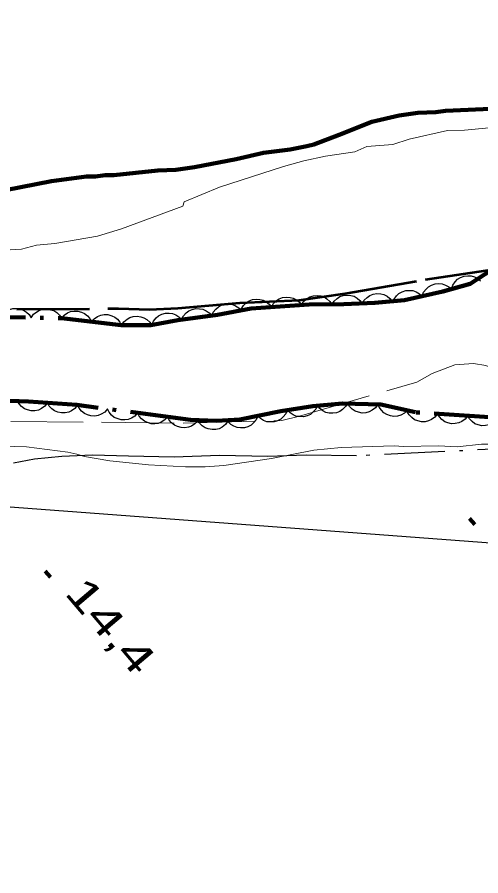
# Model space of a CAD drawing. Extents: x 386081 to 389416, y 5130568 to 5134082.
# Drawn here: x 387549.2 to 387595.2, y 5132619 to 5132704.2 of the extents above; entities that cross this region are included whole.
import ezdxf

# ---------------------------------------------------------------- set-up
doc = ezdxf.new("R2010")
doc.units = 0
doc.header["$LTSCALE"] = 1.2
for name, pattern in [('DASH_DOUBLE_DOT', [9.2, 5, -1.2, 0.3, -1.2, 0.3, -1.2]), ('DOT_DASHED', [7.7, 5, -1.2, 0.3, -1.2]), ('LONG_DASHED', [7.5, 6, -1.5])]:
    doc.linetypes.add(name, pattern=pattern)
for name, color, linetype, lineweight in [('1', 7, 'Continuous', 53), ('2', 7, 'Continuous', 13), ('3', 7, 'Continuous', 140), ('36', 7, 'Continuous', 13), ('4', 7, 'DASH_DOUBLE_DOT', 53), ('41', 7, 'DOT_DASHED', 25), ('44', 7, 'Continuous', 25)]:
    doc.layers.add(name, color=color, linetype=linetype, lineweight=lineweight)

msp = doc.modelspace()

# ---------------------------------------------------------------- linework, layer by layer
at = {"layer": '1', "linetype": 'LONG_DASHED'}
msp.add_lwpolyline([(387549.19, 5132675.28), (387559.26, 5132675.34), (387562.32, 5132675.24), (387565.15, 5132675.38), (387571.28, 5132675.9), (387577.17, 5132676.18), (387581.71, 5132676.82), (387589.68, 5132678.22), (387596.55, 5132679.24), (387603.29, 5132680.38), (387606.11, 5132681.01), (387612.12, 5132682.63), (387617.63, 5132684.26), (387622.41, 5132685.88), (387624.86, 5132687.05)], dxfattribs=at)
at = {"layer": '2'}
for points in [[(387541.11, 5132680.74), (387549.64, 5132681.24), (387551.13, 5132681.62), (387552.95, 5132681.78), (387557.16, 5132682.51), (387559.56, 5132683.25), (387565.64, 5132685.48), (387565.76, 5132685.91), (387569.28, 5132687.38), (387575.61, 5132689.44), (387577.63, 5132690), (387579.78, 5132690.44), (387582.67, 5132690.89), (387583.88, 5132691.4), (387586.44, 5132691.61), (387588.08, 5132692.13), (387591.88, 5132692.99), (387593.56, 5132693.05), (387599.82, 5132693.62)], [(387587.49, 5132661.64), (387590.97, 5132661.72), (387592.81, 5132661.61), (387595.25, 5132661.87), (387595.98, 5132661.87), (387599.41, 5132662.38), (387601.12, 5132662.76), (387602.65, 5132663.2), (387606.62, 5132664.01), (387609.18, 5132664.64), (387611.99, 5132665.14), (387614.93, 5132665.53), (387615.78, 5132665.78), (387616.64, 5132665.91), (387619.94, 5132667.02), (387620.91, 5132667.15), (387627.75, 5132668.53), (387630.5, 5132668.98), (387632.82, 5132669.48), (387635.27, 5132669.86), (387637.77, 5132670.43), (387639.36, 5132670.68), (387640.21, 5132670.93), (387642.53, 5132671.31)], [(387546.58, 5132661.7), (387550.13, 5132661.6), (387554.23, 5132661.07), (387555.14, 5132660.9), (387555.88, 5132660.66), (387558.39, 5132660.24), (387562.24, 5132659.84), (387565.91, 5132659.62), (387567.86, 5132659.63), (387569.7, 5132659.76), (387574.41, 5132660.46), (387578.63, 5132661.28), (387581.32, 5132661.54), (387586.57, 5132661.7), (387587.49, 5132661.64)]]:
    msp.add_lwpolyline(points, dxfattribs=at)
at = {"layer": '2', "linetype": 'LONG_DASHED'}
msp.add_lwpolyline([(387548.57, 5132664.13), (387565.65, 5132663.97), (387575.45, 5132664.22), (387577.2, 5132664.66), (387588.84, 5132668.03), (387590.35, 5132668.88), (387592.6, 5132669.76), (387594.44, 5132669.88), (387595.66, 5132669.68), (387597.34, 5132668.92), (387601.93, 5132667.29), (387602.87, 5132667.29), (387607.57, 5132667.62), (387610.41, 5132668.25), (387623.59, 5132673.72), (387628.73, 5132675.47), (387633.47, 5132676.73), (387640.16, 5132678.16), (387643.43, 5132678.51)], dxfattribs=at)
at = {"layer": '3'}
for p, q in [((387594.05, 5132654.52), (387594.56, 5132653.91)), ((387551.99, 5132649.29), (387552.5, 5132648.68))]:
    msp.add_line(p, q, dxfattribs=at)
at = {"layer": '36', "lineweight": 25}
msp.add_lwpolyline([(387339.88, 5132913.57), (387325.97, 5132843.76), (387310.62, 5132763.9), (387297.35, 5132696.04), (387384.34, 5132667.8), (387460.24, 5132662.26), (387617.76, 5132650.47), (387656.65, 5132646.41), (387738.05, 5132640.04), (387768.02, 5132600.07)], dxfattribs=at)
at = {"layer": '4', "linetype": 'Continuous', "lineweight": 90}
for points in [[(387557.94, 5132688.56), (387558.8, 5132688.56), (387563.17, 5132689.02), (387564.95, 5132689.09), (387566.8, 5132689.35), (387570.91, 5132690.17), (387573.62, 5132690.8), (387576.26, 5132691.12), (387577.92, 5132691.44), (387578.6, 5132691.62), (387581.12, 5132692.56), (387584.37, 5132693.87), (387587.08, 5132694.49), (387588.92, 5132694.75), (387590.7, 5132694.82), (387591.68, 5132694.95), (387599.86, 5132695.3)], [(387519.44, 5132682.07), (387523.2, 5132682.16), (387525.47, 5132682.35), (387529.04, 5132682.38), (387536.12, 5132682.72), (387541.4, 5132683.49), (387544.72, 5132685.6), (387546.26, 5132686.4), (387548.05, 5132687.09), (387552.6, 5132687.98), (387556.1, 5132688.43), (387556.96, 5132688.43), (387557.94, 5132688.56)]]:
    msp.add_lwpolyline(points, dxfattribs=at)
at = {"layer": '41'}
msp.add_lwpolyline([(387645.03, 5132668.94), (387639.29, 5132667.81), (387633.55, 5132666.68), (387629.04, 5132665.55), (387625.13, 5132664.8), (387620.25, 5132664.04), (387615.12, 5132663.27), (387600.83, 5132661.6), (387582.85, 5132660.71), (387577.84, 5132660.8), (387574.05, 5132660.65), (387569.28, 5132660.75), (387564.76, 5132660.6), (387560.24, 5132660.69), (387556.69, 5132660.79), (387553.63, 5132660.65), (387550.94, 5132660.39), (387548.86, 5132660.01)], dxfattribs=at)
at = {"layer": '44', "linetype": 'DOT_DASHED', "lineweight": 90}
for points in [[(387544.04, 5132674.56), (387553.62, 5132674.37), (387559.51, 5132673.67), (387562.45, 5132673.69), (387565.15, 5132674.19), (387569.08, 5132674.71), (387572.39, 5132675.34), (387578.15, 5132675.74), (387581.59, 5132675.76), (387584.65, 5132675.9), (387587.6, 5132676.16), (387591.4, 5132677.04), (387594.1, 5132677.79), (387596.18, 5132679.15)], [(387619.14, 5132665.7), (387617.07, 5132664.84), (387614.63, 5132664.33), (387612.18, 5132664.07), (387602.04, 5132664.87), (387596.53, 5132664.53), (387588.7, 5132665.04), (387585.26, 5132665.82), (387581.47, 5132665.92), (387578.53, 5132665.66), (387575.35, 5132665.15), (387571.29, 5132664.33), (387568.97, 5132664.2), (387566.39, 5132664.3), (387555.11, 5132665.77), (387550.33, 5132666.11), (387540.9, 5132666.42)]]:
    msp.add_lwpolyline(points, dxfattribs=at)
at = {"layer": '44'}
for points in [[(387592.25, 5132677.28), (387592.39, 5132677.67), (387592.62, 5132678), (387592.85, 5132678.25), (387593.15, 5132678.42), (387593.5, 5132678.55), (387593.88, 5132678.59), (387594.2, 5132678.59), (387594.54, 5132678.48), (387594.87, 5132678.31), (387595.14, 5132678.08)], [(387589.34, 5132676.56), (387589.49, 5132676.95), (387589.74, 5132677.27), (387589.98, 5132677.5), (387590.29, 5132677.67), (387590.64, 5132677.78), (387591.02, 5132677.81), (387591.35, 5132677.79), (387591.68, 5132677.67), (387592, 5132677.48), (387592.26, 5132677.24)], [(387583.4, 5132675.79), (387583.6, 5132676.16), (387583.9, 5132676.44), (387584.16, 5132676.63), (387584.49, 5132676.75), (387584.86, 5132676.82), (387585.24, 5132676.79), (387585.56, 5132676.73), (387585.87, 5132676.56), (387586.16, 5132676.33), (387586.39, 5132676.05)], [(387586.42, 5132675.89), (387586.57, 5132676.28), (387586.82, 5132676.6), (387587.05, 5132676.83), (387587.36, 5132676.99), (387587.72, 5132677.11), (387588.1, 5132677.13), (387588.42, 5132677.11), (387588.75, 5132676.99), (387589.08, 5132676.81), (387589.34, 5132676.56)], [(387571.42, 5132675.27), (387571.63, 5132675.63), (387571.92, 5132675.91), (387572.19, 5132676.1), (387572.53, 5132676.22), (387572.89, 5132676.27), (387573.27, 5132676.24), (387573.59, 5132676.17), (387573.9, 5132676), (387574.19, 5132675.76), (387574.41, 5132675.48)], [(387574.41, 5132675.48), (387574.62, 5132675.84), (387574.92, 5132676.12), (387575.19, 5132676.31), (387575.52, 5132676.42), (387575.88, 5132676.48), (387576.27, 5132676.44), (387576.58, 5132676.38), (387576.89, 5132676.2), (387577.18, 5132675.97), (387577.4, 5132675.69)], [(387577.4, 5132675.74), (387577.63, 5132676.08), (387577.95, 5132676.34), (387578.23, 5132676.51), (387578.57, 5132676.61), (387578.94, 5132676.64), (387579.31, 5132676.58), (387579.63, 5132676.49), (387579.92, 5132676.3), (387580.2, 5132676.05), (387580.4, 5132675.75)], [(387580.4, 5132675.71), (387580.62, 5132676.06), (387580.92, 5132676.33), (387581.2, 5132676.52), (387581.53, 5132676.62), (387581.9, 5132676.67), (387582.28, 5132676.62), (387582.6, 5132676.55), (387582.9, 5132676.37), (387583.18, 5132676.13), (387583.4, 5132675.84)], [(387547.6, 5132674.49), (387547.84, 5132674.83), (387548.16, 5132675.08), (387548.44, 5132675.25), (387548.79, 5132675.33), (387549.15, 5132675.35), (387549.53, 5132675.28), (387549.84, 5132675.19), (387550.13, 5132674.99), (387550.4, 5132674.73), (387550.6, 5132674.43)], [(387550.6, 5132674.43), (387550.84, 5132674.77), (387551.16, 5132675.02), (387551.44, 5132675.19), (387551.78, 5132675.27), (387552.15, 5132675.3), (387552.53, 5132675.22), (387552.84, 5132675.13), (387553.13, 5132674.93), (387553.4, 5132674.67), (387553.6, 5132674.37)], [(387553.6, 5132674.37), (387553.87, 5132674.69), (387554.21, 5132674.91), (387554.51, 5132675.04), (387554.86, 5132675.09), (387555.23, 5132675.08), (387555.6, 5132674.97), (387555.9, 5132674.85), (387556.17, 5132674.62), (387556.41, 5132674.34), (387556.57, 5132674.02)], [(387565.5, 5132674.24), (387565.69, 5132674.61), (387565.97, 5132674.91), (387566.23, 5132675.11), (387566.55, 5132675.25), (387566.91, 5132675.33), (387567.3, 5132675.31), (387567.62, 5132675.27), (387567.94, 5132675.11), (387568.24, 5132674.9), (387568.48, 5132674.63)], [(387568.48, 5132674.6), (387568.65, 5132674.98), (387568.91, 5132675.29), (387569.16, 5132675.51), (387569.47, 5132675.66), (387569.83, 5132675.76), (387570.21, 5132675.77), (387570.54, 5132675.74), (387570.86, 5132675.61), (387571.18, 5132675.41), (387571.43, 5132675.16)], [(387556.57, 5132674.02), (387556.85, 5132674.33), (387557.19, 5132674.55), (387557.49, 5132674.69), (387557.84, 5132674.74), (387558.21, 5132674.73), (387558.58, 5132674.62), (387558.88, 5132674.49), (387559.15, 5132674.27), (387559.39, 5132673.98), (387559.55, 5132673.66)], [(387559.55, 5132673.67), (387559.79, 5132674.02), (387560.1, 5132674.28), (387560.38, 5132674.45), (387560.72, 5132674.54), (387561.09, 5132674.58), (387561.47, 5132674.52), (387561.78, 5132674.43), (387562.08, 5132674.24), (387562.35, 5132673.99), (387562.55, 5132673.69)], [(387562.55, 5132673.71), (387562.72, 5132674.09), (387562.98, 5132674.4), (387563.23, 5132674.62), (387563.55, 5132674.77), (387563.9, 5132674.87), (387564.29, 5132674.88), (387564.61, 5132674.85), (387564.94, 5132674.71), (387565.25, 5132674.51), (387565.5, 5132674.26)], [(387552.21, 5132665.98), (387551.95, 5132665.65), (387551.62, 5132665.41), (387551.32, 5132665.26), (387550.98, 5132665.2), (387550.61, 5132665.19), (387550.24, 5132665.28), (387549.93, 5132665.39), (387549.65, 5132665.61), (387549.4, 5132665.88), (387549.22, 5132666.19)], [(387555.2, 5132665.76), (387554.94, 5132665.43), (387554.61, 5132665.2), (387554.32, 5132665.05), (387553.97, 5132664.98), (387553.6, 5132664.98), (387553.23, 5132665.07), (387552.92, 5132665.18), (387552.64, 5132665.39), (387552.39, 5132665.66), (387552.21, 5132665.98)], [(387558.18, 5132665.37), (387557.9, 5132665.06), (387557.55, 5132664.84), (387557.25, 5132664.71), (387556.9, 5132664.67), (387556.53, 5132664.68), (387556.17, 5132664.79), (387555.87, 5132664.92), (387555.6, 5132665.15), (387555.36, 5132665.44), (387555.2, 5132665.76)], [(387578.97, 5132665.73), (387578.8, 5132665.35), (387578.52, 5132665.05), (387578.27, 5132664.83), (387577.95, 5132664.69), (387577.59, 5132664.6), (387577.21, 5132664.61), (387576.89, 5132664.64), (387576.57, 5132664.79), (387576.26, 5132664.99), (387576.01, 5132665.26)], [(387581.96, 5132665.96), (387581.76, 5132665.6), (387581.47, 5132665.32), (387581.2, 5132665.12), (387580.87, 5132665), (387580.51, 5132664.94), (387580.13, 5132664.97), (387579.81, 5132665.03), (387579.5, 5132665.19), (387579.2, 5132665.42), (387578.98, 5132665.7)], [(387584.97, 5132665.83), (387584.72, 5132665.49), (387584.4, 5132665.24), (387584.11, 5132665.08), (387583.77, 5132664.99), (387583.4, 5132664.97), (387583.03, 5132665.05), (387582.71, 5132665.14), (387582.43, 5132665.34), (387582.16, 5132665.6), (387581.97, 5132665.91)], [(387587.9, 5132665.22), (387587.59, 5132664.94), (387587.23, 5132664.76), (387586.92, 5132664.65), (387586.56, 5132664.64), (387586.2, 5132664.69), (387585.84, 5132664.83), (387585.56, 5132664.99), (387585.31, 5132665.24), (387585.1, 5132665.55), (387584.97, 5132665.89)], [(387561.15, 5132664.98), (387560.87, 5132664.67), (387560.53, 5132664.46), (387560.23, 5132664.32), (387559.88, 5132664.28), (387559.51, 5132664.29), (387559.14, 5132664.41), (387558.84, 5132664.53), (387558.57, 5132664.76), (387558.34, 5132665.05), (387558.18, 5132665.37)], [(387564.13, 5132664.6), (387563.85, 5132664.28), (387563.5, 5132664.07), (387563.2, 5132663.94), (387562.85, 5132663.89), (387562.48, 5132663.91), (387562.12, 5132664.02), (387561.82, 5132664.15), (387561.55, 5132664.38), (387561.31, 5132664.66), (387561.15, 5132664.98)], [(387576.01, 5132665.28), (387575.84, 5132664.9), (387575.59, 5132664.58), (387575.34, 5132664.36), (387575.03, 5132664.2), (387574.67, 5132664.1), (387574.29, 5132664.09), (387573.96, 5132664.11), (387573.64, 5132664.24), (387573.32, 5132664.44), (387573.06, 5132664.69)], [(387590.87, 5132664.9), (387590.62, 5132664.57), (387590.29, 5132664.33), (387589.99, 5132664.18), (387589.65, 5132664.11), (387589.28, 5132664.1), (387588.91, 5132664.19), (387588.6, 5132664.3), (387588.32, 5132664.51), (387588.06, 5132664.78), (387587.88, 5132665.09)], [(387593.87, 5132664.7), (387593.61, 5132664.37), (387593.28, 5132664.14), (387592.99, 5132663.99), (387592.64, 5132663.92), (387592.27, 5132663.91), (387591.9, 5132664), (387591.59, 5132664.11), (387591.31, 5132664.32), (387591.06, 5132664.59), (387590.87, 5132664.9)], [(387567.1, 5132664.21), (387566.82, 5132663.89), (387566.48, 5132663.68), (387566.18, 5132663.55), (387565.83, 5132663.5), (387565.46, 5132663.52), (387565.09, 5132663.63), (387564.79, 5132663.76), (387564.52, 5132663.99), (387564.29, 5132664.27), (387564.13, 5132664.6)], [(387570.1, 5132664.16), (387569.86, 5132663.82), (387569.53, 5132663.58), (387569.24, 5132663.41), (387568.9, 5132663.34), (387568.53, 5132663.32), (387568.15, 5132663.4), (387567.84, 5132663.5), (387567.56, 5132663.7), (387567.3, 5132663.97), (387567.11, 5132664.27)], [(387573.06, 5132664.69), (387572.9, 5132664.3), (387572.64, 5132663.99), (387572.4, 5132663.77), (387572.09, 5132663.61), (387571.73, 5132663.51), (387571.35, 5132663.49), (387571.02, 5132663.52), (387570.7, 5132663.65), (387570.38, 5132663.84), (387570.12, 5132664.09)], [(387596.86, 5132664.51), (387596.6, 5132664.18), (387596.27, 5132663.94), (387595.98, 5132663.79), (387595.63, 5132663.72), (387595.27, 5132663.71), (387594.89, 5132663.8), (387594.58, 5132663.91), (387594.3, 5132664.12), (387594.05, 5132664.39), (387593.87, 5132664.7)]]:
    msp.add_lwpolyline(points, dxfattribs=at)

# ---------------------------------------------------------------- texts
at = {"layer": '3', "width": 1.4}
msp.add_text('14,4   ', height=3, rotation=310.294, dxfattribs=at).set_placement((387553.82, 5132647.07))

doc.saveas('drawing.dxf')
